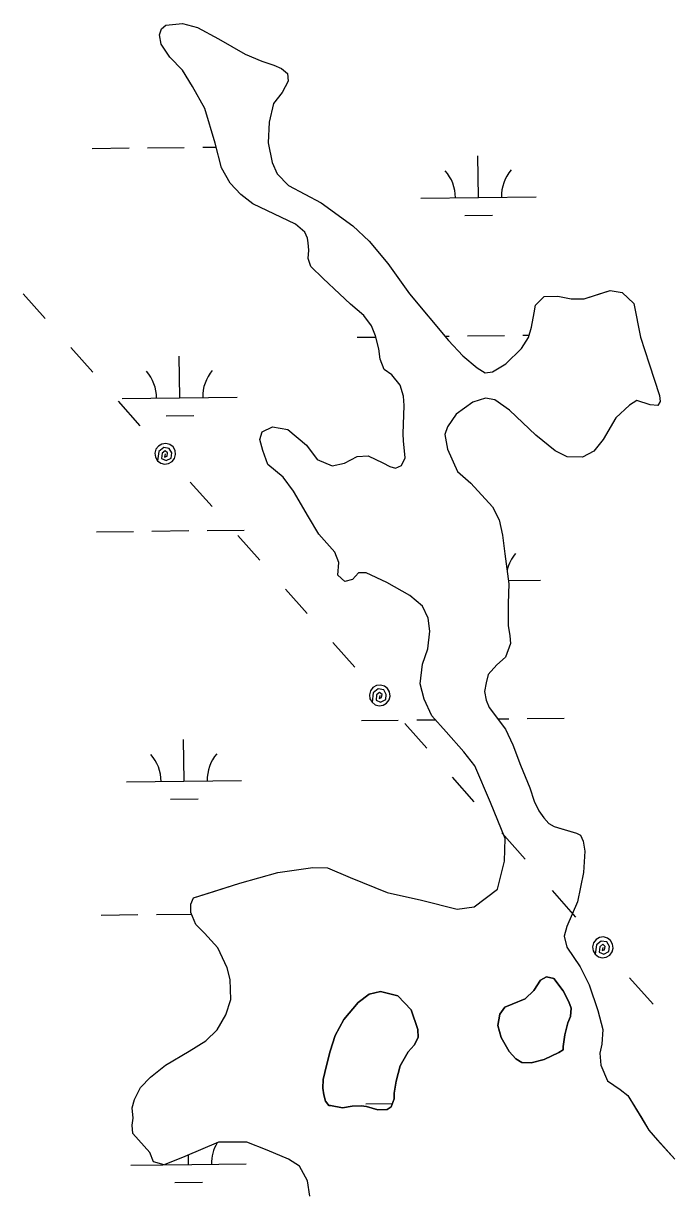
# Model space of a CAD drawing. Extents: x 3684037 to 3722149, y 433263 to 459021.
# Drawn here: x 3688787 to 3689348, y 454742 to 455755 of the extents above; entities that cross this region are included whole.
import ezdxf

# ---------------------------------------------------------------- set-up
doc = ezdxf.new("R2010")
doc.units = 0
for name, color, linetype in [('V-TOPO-SHOR', 7, 'Continuous'), ('V-UTIL-LINE', 7, 'Continuous'), ('V-WETL-SWMP', 7, 'Continuous')]:
    doc.layers.add(name, color=color, linetype=linetype)

msp = doc.modelspace()

# ---------------------------------------------------------------- linework, layer by layer
at = {"layer": 'V-TOPO-SHOR'}
for points in [[(3689116.5, 455398.4), (3689117.3, 455423), (3689116.8, 455431.1), (3689113.9, 455440.6), (3689106.7, 455449.5), (3689100, 455454.2), (3689096.6, 455463.2), (3689095.2, 455472.2), (3689092.3, 455483.5), (3689088.9, 455492.1), (3689082.2, 455501), (3689070.8, 455510.9), (3689061.2, 455519.8), (3689046.9, 455533), (3689036.4, 455543.4), (3689034, 455550.5), (3689034.4, 455557.6), (3689033.9, 455564.2), (3689033.4, 455568), (3689031, 455573.2), (3689022.9, 455580.3), (3688985.8, 455598), (3688975.4, 455606), (3688966.3, 455615.9), (3688958.6, 455629.2), (3688953.3, 455650.5), (3688944.1, 455680.7), (3688933.5, 455699.6), (3688924.9, 455713.8), (3688913.9, 455725.1), (3688906.3, 455736.4), (3688904.8, 455744.5), (3688906.7, 455749.7), (3688910.5, 455753), (3688924.7, 455754.5), (3688938, 455750.8), (3688956, 455741), (3688979.3, 455727.9), (3688993.6, 455721.8), (3689004, 455718.1), (3689010.7, 455715.3), (3689015.9, 455711), (3689016.5, 455704.4), (3689011.3, 455694.4), (3689003.8, 455684.9), (3689000.1, 455668.8), (3688999.3, 455650.7), (3689002.7, 455633.7), (3689007, 455623.8), (3689017, 455613.9), (3689045.1, 455598.9), (3689072.7, 455578.7), (3689087, 455565.5), (3689103.2, 455546.2), (3689121.9, 455519.8), (3689155.8, 455479.2), (3689168.2, 455466), (3689180.6, 455455.7), (3689187.7, 455451.4), (3689193.9, 455452), (3689205.7, 455459.1), (3689219.3, 455472.5), (3689225.4, 455482), (3689227.8, 455491), (3689230.1, 455503.4), (3689231.4, 455510), (3689239, 455517.6), (3689250.8, 455517.7), (3689262.2, 455515.4), (3689273.6, 455515.5), (3689285.9, 455519.4), (3689296.3, 455522.7), (3689306.7, 455520.9), (3689316.7, 455511.5), (3689322.6, 455482.2), (3689329.9, 455459), (3689339, 455431.5), (3689339.5, 455426.3), (3689337.7, 455423), (3689331, 455423.4), (3689319.2, 455427.2), (3689313, 455423.3), (3689301.2, 455412.3), (3689290, 455393.3), (3689282, 455383.3), (3689272.1, 455378), (3689258.8, 455378.4), (3689248.3, 455383.6), (3689231.7, 455397.2), (3689208.8, 455418.9), (3689195.9, 455427.8), (3689187.9, 455429.2), (3689177, 455425.8), (3689162.4, 455415.3), (3689154.8, 455404.3), (3689152.5, 455397.7), (3689155, 455384.9), (3689163.6, 455365.5), (3689175.1, 455355.6), (3689194.1, 455334.9), (3689199.9, 455323.6)], [(3689178.7, 455110.1), (3689169.1, 455122.4), (3689153.9, 455139.8), (3689141.4, 455153.5), (3689134.7, 455168.2), (3689131.3, 455181.4), (3689133.1, 455198.5), (3689137.8, 455211.8), (3689139.6, 455227), (3689138.1, 455238.3), (3689133.3, 455248.7), (3689122.3, 455258.1), (3689102.3, 455269.4), (3689084.3, 455277.8), (3689077.6, 455277.8), (3689072.4, 455272), (3689065.8, 455270.1), (3689059.6, 455275.7), (3689060.5, 455286.7), (3689057.1, 455295.6), (3689043.3, 455311.2), (3689034.2, 455326.3), (3689021.3, 455348.5), (3689012.2, 455360.8), (3688998.8, 455371.6), (3688994.5, 455383.9), (3688992.1, 455393.3), (3688993.9, 455400), (3689002.9, 455404.3), (3689016.2, 455402), (3689032.4, 455388.4), (3689041.9, 455376.1), (3689054.8, 455370.5), (3689065.6, 455372.9), (3689076.5, 455378.7), (3689086, 455379.2), (3689098.8, 455373.2), (3689105, 455369.9), (3689109.8, 455368.5), (3689115, 455370.9), (3689118.2, 455377.5), (3689116.7, 455392.2), (3689116.5, 455398.4)], [(3689199.9, 455323.6), (3689202.8, 455310.3), (3689204.8, 455294.2), (3689208.3, 455268.2), (3689207.5, 455251.1), (3689207.6, 455232.1), (3689209.1, 455223.1), (3689209.6, 455216.5), (3689205.4, 455204.6), (3689197.8, 455197.9), (3689190.3, 455189.4), (3689188.5, 455182.2), (3689187.1, 455174.6), (3689188.6, 455167.1), (3689191, 455160.9), (3689205.3, 455142.1), (3689211.6, 455128.4), (3689218.3, 455110.9), (3689226.5, 455091), (3689230.3, 455079.7), (3689234.2, 455071.1), (3689238.5, 455065), (3689242.8, 455060.3), (3689247.6, 455057.5), (3689254.2, 455055.6), (3689267, 455051.9), (3689270.3, 455050), (3689272.7, 455044.8), (3689274.2, 455036.3), (3689272.9, 455017.8), (3689267.9, 454992.2), (3689258.5, 454970.8), (3689256.2, 454962.3), (3689258.6, 454952.8), (3689270.1, 454935.8), (3689277.8, 454920.2), (3689285.5, 454898), (3689289.9, 454881.4), (3689289, 454868.6), (3689287.2, 454861), (3689288.2, 454850.6), (3689294, 454836.9), (3689304.9, 454829.4), (3689311.6, 454824.2), (3689323.6, 454804.4), (3689329.8, 454794), (3689337.4, 454785.5), (3689352.2, 454769)], [(3689035.5, 454736.7), (3689033.5, 454750), (3689026.4, 454762.7), (3689016.8, 454768.8), (3688998.3, 454776.8), (3688980.7, 454783.8), (3688956.1, 454783.6), (3688926.8, 454771.1), (3688908.8, 454763.9), (3688899.8, 454766.7), (3688896.4, 454774.7), (3688881.6, 454791.2), (3688881.1, 454798.3), (3688882, 454804.5), (3688881, 454813.5), (3688883.3, 454820.6), (3688888.5, 454831), (3688897, 454840.1), (3688910.2, 454850.6), (3688930.5, 454862.6), (3688945.1, 454871.7), (3688955, 454881.2), (3688962.5, 454894.1), (3688966.7, 454907.4), (3688966.1, 454924.9), (3688963.7, 454934.8), (3688955.5, 454952.3), (3688944, 454965), (3688936.4, 454972.6), (3688932.1, 454983), (3688932, 454990.1), (3688934.4, 454995.8), (3688952.8, 455001.6), (3688974.6, 455008.4), (3689007.7, 455017.6), (3689038, 455022), (3689050.8, 455021.7), (3689070.3, 455013.2), (3689102.6, 455000.2), (3689132.5, 454993.7), (3689163.4, 454985.9), (3689178, 454987.9), (3689198.3, 455003.1), (3689204.3, 455027.4), (3689205.1, 455047.3), (3689192.2, 455078.5), (3689178.7, 455110.1)], [(3689255.4, 454866.7), (3689256.7, 454876.7), (3689259.5, 454887.1), (3689261.8, 454892.8), (3689262.2, 454899.9), (3689260.3, 454905.5), (3689255.5, 454914.9), (3689247.4, 454925.7), (3689240.8, 454927.1), (3689235.6, 454924.3), (3689230, 454915.2), (3689222.5, 454908.1), (3689211.2, 454903.3), (3689204.6, 454900.9), (3689200.4, 454894.7), (3689198.5, 454884.8), (3689201.4, 454874.4), (3689208.6, 454862.2), (3689214.3, 454856.1), (3689219.5, 454852.8), (3689227.6, 454852.4), (3689238.9, 454855.3), (3689251.6, 454861.5), (3689255.4, 454863.9), (3689255.4, 454866.7)], [(3689105.9, 454814.3), (3689108.7, 454821.4), (3689108.6, 454826.1), (3689110.5, 454836.5), (3689113.7, 454849.8), (3689120.7, 454862.1), (3689125.9, 454867.8), (3689129.6, 454874.4), (3689129.1, 454881.5), (3689123.3, 454898.5), (3689111.9, 454910.7), (3689096.7, 454914.4), (3689086.8, 454912), (3689077.4, 454904.8), (3689064.8, 454890.1), (3689057.3, 454876.3), (3689053.1, 454862.6), (3689049.9, 454850.3), (3689047.1, 454838), (3689046.7, 454830.4), (3689047.7, 454824.8), (3689049.1, 454819.1), (3689052, 454815.4), (3689053.4, 454815.4), (3689063.8, 454813.5), (3689072.3, 454815), (3689079.9, 454815.1), (3689084.6, 454814.6), (3689094.5, 454811.8), (3689102.6, 454811.9), (3689105.9, 454814.3)]]:
    msp.add_lwpolyline(points, dxfattribs=at)
at = {"layer": 'V-UTIL-LINE'}
for points in [[(3688805.6, 455498.3), (3688786.6, 455519.7)], [(3688846.9, 455451.9), (3688827.9, 455473.2)], [(3688888.1, 455405.4), (3688869.2, 455426.8)], [(3688909.9, 455381), (3688909.2, 455378.2), (3688911.4, 455379), (3688911.9, 455381.7), (3688909.8, 455383.7), (3688907.1, 455381.5), (3688906.7, 455376.9), (3688910.6, 455375.1), (3688915, 455377.3), (3688915.5, 455381.8), (3688913.3, 455385.7), (3688908.6, 455386.5), (3688904.2, 455383.1), (3688903.1, 455375), (3688905.9, 455372.9), (3688909.3, 455372), (3688912.8, 455372.5), (3688915.9, 455374.2), (3688918, 455377), (3688918.9, 455380.4), (3688918.4, 455383.9), (3688916.6, 455386.9), (3688913.8, 455389.1), (3688910.4, 455390), (3688906.9, 455389.5), (3688903.9, 455387.7), (3688901.8, 455384.9), (3688900.9, 455381.5), (3688901.4, 455378), (3688903.1, 455375)], [(3688950.6, 455335.2), (3688931.6, 455356.5)], [(3688991.9, 455288.7), (3688972.9, 455310)], [(3689033.1, 455242.3), (3689014.2, 455263.6)], [(3689074.4, 455195.8), (3689055.4, 455217.2)], [(3689096.1, 455171.3), (3689095.5, 455168.6), (3689097.6, 455169.4), (3689098.2, 455172.1), (3689096, 455174), (3689093.4, 455171.9), (3689093, 455167.2), (3689096.9, 455165.5), (3689101.3, 455167.7), (3689101.8, 455172.2), (3689099.6, 455176.1), (3689094.8, 455176.9), (3689090.5, 455173.5), (3689089.4, 455165.4), (3689092.2, 455163.2), (3689095.6, 455162.4), (3689099.1, 455162.8), (3689102.1, 455164.6), (3689104.2, 455167.4), (3689105.1, 455170.8), (3689104.6, 455174.3), (3689102.9, 455177.3), (3689100.1, 455179.4), (3689096.7, 455180.3), (3689093.2, 455179.9), (3689090.2, 455178.1), (3689088, 455175.3), (3689087.2, 455171.9), (3689087.6, 455168.4), (3689089.4, 455165.4)], [(3689136.9, 455125.5), (3689117.9, 455146.9)], [(3689178.1, 455079.1), (3689159.2, 455100.4)], [(3689222.3, 455029.1), (3689202, 455052)], [(3689266.5, 454979), (3689246.2, 455002)], [(3689289.8, 454952.7), (3689289.1, 454949.9), (3689291.3, 454950.7), (3689291.9, 454953.4), (3689289.7, 454955.4), (3689287.1, 454953.2), (3689286.7, 454948.6), (3689290.6, 454946.8), (3689295, 454949), (3689295.5, 454953.5), (3689293.3, 454957.4), (3689288.5, 454958.2), (3689284.2, 454954.8), (3689283.1, 454946.7), (3689285.9, 454944.6), (3689289.3, 454943.7), (3689292.8, 454944.2), (3689295.8, 454945.9), (3689297.9, 454948.7), (3689298.8, 454952.1), (3689298.3, 454955.6), (3689296.6, 454958.6), (3689293.8, 454960.8), (3689290.4, 454961.7), (3689286.9, 454961.2), (3689283.9, 454959.4), (3689281.7, 454956.6), (3689280.8, 454953.2), (3689281.3, 454949.7), (3689283.1, 454946.7)], [(3689333.4, 454903.3), (3689313.1, 454926.3)]]:
    msp.add_lwpolyline(points, dxfattribs=at)
at = {"layer": 'V-WETL-SWMP'}
for p, q in [((3688910.5, 455753), (3688924.7, 455754.5)), ((3688924.7, 455754.5), (3688938, 455750.8)), ((3688904.8, 455744.5), (3688906.7, 455749.7)), ((3688906.3, 455736.4), (3688904.8, 455744.5)), ((3688906.7, 455749.7), (3688910.5, 455753)), ((3688938, 455750.8), (3688956, 455741)), ((3688913.9, 455725.1), (3688906.3, 455736.4)), ((3688956, 455741), (3688979.3, 455727.9)), ((3688924.9, 455713.8), (3688913.9, 455725.1)), ((3688979.3, 455727.9), (3688993.6, 455721.8)), ((3688933.5, 455699.6), (3688924.9, 455713.8)), ((3688993.6, 455721.8), (3689004, 455718.1)), ((3689004, 455718.1), (3689010.7, 455715.3)), ((3689010.7, 455715.3), (3689015.9, 455711)), ((3689016.5, 455704.4), (3689011.3, 455694.4)), ((3689015.9, 455711), (3689016.5, 455704.4)), ((3688944.1, 455680.7), (3688933.5, 455699.6)), ((3689011.3, 455694.4), (3689003.8, 455684.9)), ((3689003.8, 455684.9), (3689000.1, 455668.8)), ((3688953.3, 455650.5), (3688944.1, 455680.7)), ((3689000.1, 455668.8), (3688999.3, 455650.7)), ((3688846.4, 455646), (3688878.4, 455646.4)), ((3688894.4, 455646.5), (3688926.4, 455646.9)), ((3688942.4, 455647.1), (3688954.1, 455647.2)), ((3688958.6, 455629.2), (3688953.3, 455650.5)), ((3688999.3, 455650.7), (3689002.7, 455633.7)), ((3689002.7, 455633.7), (3689007, 455623.8)), ((3689181.8, 455603.5), (3689181.4, 455639.5)), ((3688966.3, 455615.9), (3688958.6, 455629.2)), ((3689007, 455623.8), (3689017, 455613.9)), ((3688975.4, 455606), (3688966.3, 455615.9)), ((3689017, 455613.9), (3689045.1, 455598.9)), ((3688985.8, 455598), (3688975.4, 455606)), ((3689131.8, 455602.9), (3689231.8, 455604)), ((3689022.9, 455580.3), (3688985.8, 455598)), ((3689045.1, 455598.9), (3689072.7, 455578.7)), ((3689170, 455587.9), (3689194, 455588.2)), ((3689031, 455573.2), (3689022.9, 455580.3)), ((3689033.4, 455568), (3689031, 455573.2)), ((3689072.7, 455578.7), (3689087, 455565.5)), ((3689033.9, 455564.2), (3689033.4, 455568)), ((3689034.4, 455557.6), (3689033.9, 455564.2)), ((3689087, 455565.5), (3689103.2, 455546.2)), ((3689034, 455550.5), (3689034.4, 455557.6)), ((3689036.4, 455543.4), (3689034, 455550.5)), ((3689046.9, 455533), (3689036.4, 455543.4)), ((3689103.2, 455546.2), (3689121.9, 455519.8)), ((3689061.2, 455519.8), (3689046.9, 455533)), ((3689273.6, 455515.5), (3689296.3, 455522.7)), ((3689296.3, 455522.7), (3689306.7, 455520.9)), ((3689070.8, 455510.9), (3689061.2, 455519.8)), ((3689121.9, 455519.8), (3689155.8, 455479.2)), ((3689231.4, 455510), (3689239, 455517.6)), ((3689239, 455517.6), (3689250.8, 455517.7)), ((3689250.8, 455517.7), (3689262.2, 455515.4)), ((3689262.2, 455515.4), (3689273.6, 455515.5)), ((3689306.7, 455520.9), (3689316.7, 455511.5)), ((3689316.7, 455511.5), (3689322.6, 455482.2)), ((3689082.2, 455501), (3689070.8, 455510.9)), ((3689088.9, 455492.1), (3689082.2, 455501)), ((3689227.8, 455491), (3689230.1, 455503.4)), ((3689230.1, 455503.4), (3689231.4, 455510)), ((3689092.3, 455483.5), (3689088.9, 455492.1)), ((3689225.4, 455482), (3689227.8, 455491)), ((3689076.4, 455482.2), (3689092.6, 455482.3)), ((3689095.2, 455472.2), (3689092.3, 455483.5)), ((3689152.6, 455483), (3689156.4, 455483.1)), ((3689172.4, 455483.3), (3689204.4, 455483.6)), ((3689219.3, 455472.5), (3689225.4, 455482)), ((3689220.4, 455483.8), (3689225.9, 455483.9)), ((3689322.6, 455482.2), (3689329.9, 455459)), ((3689096.6, 455463.2), (3689095.2, 455472.2)), ((3689155.8, 455479.2), (3689168.2, 455466)), ((3689205.7, 455459.1), (3689219.3, 455472.5)), ((3688922.4, 455429.6), (3688922, 455465.6)), ((3689100, 455454.2), (3689096.6, 455463.2)), ((3689168.2, 455466), (3689180.6, 455455.7)), ((3689106.7, 455449.5), (3689100, 455454.2)), ((3689180.6, 455455.7), (3689187.7, 455451.4)), ((3689187.7, 455451.4), (3689193.9, 455452)), ((3689193.9, 455452), (3689205.7, 455459.1)), ((3689329.9, 455459), (3689339, 455431.5)), ((3689113.9, 455440.6), (3689106.7, 455449.5)), ((3689116.8, 455431.1), (3689113.9, 455440.6)), ((3688872.4, 455429), (3688972.4, 455430.2)), ((3689117.3, 455423), (3689116.8, 455431.1)), ((3689339, 455431.5), (3689339.5, 455426.3)), ((3689116.5, 455398.4), (3689117.3, 455423)), ((3689177, 455425.8), (3689162.4, 455415.3)), ((3689187.9, 455429.2), (3689177, 455425.8)), ((3689195.9, 455427.8), (3689187.9, 455429.2)), ((3689208.8, 455418.9), (3689195.9, 455427.8)), ((3689313, 455423.3), (3689301.2, 455412.3)), ((3689319.2, 455427.2), (3689313, 455423.3)), ((3689331, 455423.4), (3689319.2, 455427.2)), ((3689337.7, 455423), (3689331, 455423.4)), ((3689339.5, 455426.3), (3689337.7, 455423)), ((3688910.6, 455414), (3688934.6, 455414.3)), ((3689162.4, 455415.3), (3689154.8, 455404.3)), ((3689231.7, 455397.2), (3689208.8, 455418.9)), ((3689301.2, 455412.3), (3689290, 455393.3)), ((3688992.1, 455393.3), (3688993.9, 455400)), ((3688993.9, 455400), (3689002.9, 455404.3)), ((3689002.9, 455404.3), (3689016.2, 455402)), ((3689016.2, 455402), (3689032.4, 455388.4)), ((3689154.8, 455404.3), (3689152.5, 455397.7)), ((3688994.5, 455383.9), (3688992.1, 455393.3)), ((3689116.7, 455392.2), (3689116.5, 455398.4)), ((3689118.2, 455377.5), (3689116.7, 455392.2)), ((3689152.5, 455397.7), (3689155, 455384.9)), ((3689248.3, 455383.6), (3689231.7, 455397.2)), ((3689290, 455393.3), (3689282, 455383.3)), ((3688998.8, 455371.6), (3688994.5, 455383.9)), ((3689032.4, 455388.4), (3689041.9, 455376.1)), ((3689155, 455384.9), (3689163.6, 455365.5)), ((3689258.8, 455378.4), (3689248.3, 455383.6)), ((3689282, 455383.3), (3689272.1, 455378)), ((3689012.2, 455360.8), (3688998.8, 455371.6)), ((3689041.9, 455376.1), (3689054.8, 455370.5)), ((3689054.8, 455370.5), (3689065.6, 455372.9)), ((3689065.6, 455372.9), (3689076.5, 455378.7)), ((3689076.5, 455378.7), (3689086, 455379.2)), ((3689086, 455379.2), (3689098.8, 455373.2)), ((3689098.8, 455373.2), (3689105, 455369.9)), ((3689105, 455369.9), (3689109.8, 455368.5)), ((3689109.8, 455368.5), (3689115, 455370.9)), ((3689115, 455370.9), (3689118.2, 455377.5)), ((3689272.1, 455378), (3689258.8, 455378.4)), ((3689021.3, 455348.5), (3689012.2, 455360.8)), ((3689163.6, 455365.5), (3689175.1, 455355.6)), ((3689175.1, 455355.6), (3689194.1, 455334.9)), ((3689034.2, 455326.3), (3689021.3, 455348.5)), ((3689194.1, 455334.9), (3689199.9, 455323.6)), ((3689043.3, 455311.2), (3689034.2, 455326.3)), ((3689199.9, 455323.6), (3689202.8, 455310.3)), ((3688850.3, 455313.3), (3688882.3, 455313.7)), ((3688898.3, 455313.9), (3688930.3, 455314.3)), ((3688946.3, 455314.5), (3688978.3, 455314.8)), ((3689057.1, 455295.6), (3689043.3, 455311.2)), ((3689202.8, 455310.3), (3689204.8, 455294.2)), ((3689060.5, 455286.7), (3689057.1, 455295.6)), ((3689204.8, 455294.2), (3689208.3, 455268.2)), ((3689059.6, 455275.7), (3689060.5, 455286.7)), ((3689065.8, 455270.1), (3689059.6, 455275.7)), ((3689072.4, 455272), (3689065.8, 455270.1)), ((3689077.6, 455277.8), (3689072.4, 455272)), ((3689084.3, 455277.8), (3689077.6, 455277.8)), ((3689102.3, 455269.4), (3689084.3, 455277.8)), ((3689122.3, 455258.1), (3689102.3, 455269.4)), ((3689207.9, 455271.1), (3689235.7, 455271.4)), ((3689133.3, 455248.7), (3689122.3, 455258.1)), ((3689208.3, 455268.2), (3689207.5, 455251.1)), ((3689138.1, 455238.3), (3689133.3, 455248.7)), ((3689207.5, 455251.1), (3689207.6, 455232.1)), ((3689139.6, 455227), (3689138.1, 455238.3)), ((3689207.6, 455232.1), (3689209.1, 455223.1)), ((3689137.8, 455211.8), (3689139.6, 455227)), ((3689209.1, 455223.1), (3689209.6, 455216.5)), ((3689133.1, 455198.5), (3689137.8, 455211.8)), ((3689209.6, 455216.5), (3689205.4, 455204.6)), ((3689131.3, 455181.4), (3689133.1, 455198.5)), ((3689197.8, 455197.9), (3689190.3, 455189.4)), ((3689205.4, 455204.6), (3689197.8, 455197.9)), ((3689190.3, 455189.4), (3689188.5, 455182.2)), ((3689134.7, 455168.2), (3689131.3, 455181.4)), ((3689188.5, 455182.2), (3689187.1, 455174.6)), ((3689141.4, 455153.5), (3689134.7, 455168.2)), ((3689187.1, 455174.6), (3689188.6, 455167.1)), ((3689188.6, 455167.1), (3689191, 455160.9)), ((3689191, 455160.9), (3689205.3, 455142.1)), ((3689080.2, 455149.5), (3689112.2, 455149.9)), ((3689128.2, 455150.1), (3689144.4, 455150.2)), ((3689153.9, 455139.8), (3689141.4, 455153.5)), ((3689198.6, 455150.9), (3689208.2, 455151)), ((3689224.2, 455151.2), (3689256.2, 455151.5)), ((3689169.1, 455122.4), (3689153.9, 455139.8)), ((3689205.3, 455142.1), (3689211.6, 455128.4)), ((3688926.2, 455097), (3688925.8, 455133)), ((3689211.6, 455128.4), (3689218.3, 455110.9)), ((3689178.7, 455110.1), (3689169.1, 455122.4)), ((3689192.2, 455078.5), (3689178.7, 455110.1)), ((3689218.3, 455110.9), (3689226.5, 455091)), ((3688876.2, 455096.4), (3688976.2, 455097.5)), ((3689226.5, 455091), (3689230.3, 455079.7)), ((3688914.4, 455081.4), (3688938.4, 455081.7)), ((3689205.1, 455047.3), (3689192.2, 455078.5)), ((3689230.3, 455079.7), (3689234.2, 455071.1)), ((3689234.2, 455071.1), (3689238.5, 455065)), ((3689238.5, 455065), (3689242.8, 455060.3)), ((3689242.8, 455060.3), (3689247.6, 455057.5)), ((3689247.6, 455057.5), (3689267, 455051.9)), ((3689204.3, 455027.4), (3689205.1, 455047.3)), ((3689267, 455051.9), (3689270.3, 455050)), ((3689270.3, 455050), (3689272.8, 455044.8)), ((3689272.8, 455044.8), (3689274.2, 455036.3)), ((3689274.2, 455036.3), (3689272.9, 455017.8)), ((3689198.3, 455003.1), (3689204.3, 455027.4)), ((3688974.6, 455008.4), (3689007.7, 455017.6)), ((3689007.7, 455017.6), (3689038, 455022)), ((3689038, 455022), (3689050.8, 455021.6)), ((3689050.8, 455021.6), (3689070.3, 455013.2)), ((3689272.9, 455017.8), (3689267.9, 454992.2)), ((3688934.4, 454995.8), (3688974.6, 455008.4)), ((3689070.3, 455013.2), (3689102.6, 455000.2)), ((3688932, 454990.1), (3688934.4, 454995.8)), ((3689102.6, 455000.2), (3689132.5, 454993.7)), ((3689178, 454987.9), (3689198.3, 455003.1)), ((3688932.1, 454983), (3688932, 454990.1)), ((3689132.5, 454993.7), (3689163.4, 454985.9)), ((3689163.4, 454985.9), (3689178, 454987.9)), ((3689267.9, 454992.2), (3689258.5, 454970.8)), ((3688854.2, 454980.7), (3688886.2, 454981.1)), ((3688902.2, 454981.2), (3688932.7, 454981.6)), ((3688936.4, 454972.6), (3688932.1, 454983)), ((3688944, 454965), (3688936.4, 454972.6)), ((3688955.5, 454952.3), (3688944, 454965)), ((3689258.5, 454970.8), (3689256.2, 454962.3)), ((3689256.2, 454962.3), (3689258.6, 454952.8)), ((3688963.7, 454934.8), (3688955.5, 454952.3)), ((3689258.6, 454952.8), (3689270.1, 454935.8)), ((3688966.1, 454924.9), (3688963.7, 454934.8)), ((3689270.1, 454935.8), (3689277.8, 454920.2)), ((3688966.7, 454907.4), (3688966.1, 454924.9)), ((3689277.8, 454920.2), (3689285.5, 454898)), ((3688962.5, 454894.1), (3688966.7, 454907.4)), ((3688955, 454881.2), (3688962.5, 454894.1)), ((3689285.5, 454898), (3689289.9, 454881.4)), ((3688945.1, 454871.7), (3688955, 454881.2)), ((3689289.9, 454881.4), (3689289, 454868.6)), ((3688930.5, 454862.6), (3688945.1, 454871.7)), ((3689289, 454868.6), (3689287.2, 454861)), ((3688910.2, 454850.6), (3688930.5, 454862.6)), ((3689287.2, 454861), (3689288.2, 454850.6)), ((3688897, 454840.1), (3688910.2, 454850.6)), ((3689288.2, 454850.6), (3689294, 454836.9)), ((3688888.5, 454831), (3688897, 454840.1)), ((3689294, 454836.9), (3689304.9, 454829.4)), ((3688883.3, 454820.6), (3688888.5, 454831)), ((3689304.9, 454829.4), (3689311.6, 454824.2)), ((3689311.6, 454824.2), (3689329.8, 454794)), ((3688881, 454813.5), (3688883.3, 454820.6)), ((3688882, 454804.5), (3688881, 454813.5)), ((3689084.1, 454816.8), (3689107, 454817.1)), ((3688881.1, 454798.3), (3688882, 454804.5)), ((3688881.6, 454791.2), (3688881.1, 454798.3)), ((3689329.8, 454794), (3689352.2, 454769)), ((3688896.4, 454774.7), (3688881.6, 454791.2)), ((3688956.1, 454783.6), (3688926.8, 454771.1)), ((3688980.7, 454783.8), (3688956.1, 454783.6)), ((3688998.3, 454776.8), (3688980.7, 454783.8)), ((3688899.8, 454766.7), (3688896.4, 454774.7)), ((3688930.1, 454764.3), (3688930, 454772.5)), ((3689016.8, 454768.8), (3688998.3, 454776.8)), ((3688880.1, 454763.7), (3688908.2, 454764.1)), ((3688908.8, 454763.9), (3688899.8, 454766.7)), ((3688926.8, 454771.1), (3688908.8, 454763.9)), ((3688909.3, 454764.1), (3688980.1, 454764.9)), ((3689026.4, 454762.7), (3689016.8, 454768.8)), ((3689033.5, 454750), (3689026.4, 454762.7)), ((3688918.3, 454748.7), (3688942.3, 454749)), ((3689035.5, 454736.7), (3689033.5, 454750))]:
    msp.add_line(p, q, dxfattribs=at)
for points in [[(3689255.4, 454866.7), (3689255.4, 454863.9), (3689251.6, 454861.5), (3689238.9, 454855.3), (3689227.6, 454852.4), (3689219.5, 454852.8), (3689214.3, 454856.1), (3689208.6, 454862.2), (3689201.4, 454874.4), (3689198.5, 454884.8), (3689200.4, 454894.7), (3689204.6, 454900.9), (3689211.2, 454903.3), (3689222.5, 454908.1), (3689230, 454915.2), (3689235.6, 454924.3), (3689240.8, 454927.1), (3689247.4, 454925.7), (3689255.5, 454914.9), (3689260.3, 454905.5), (3689262.2, 454899.9), (3689261.8, 454892.8), (3689259.5, 454887.1), (3689256.7, 454876.7)], [(3689105.9, 454814.3), (3689102.6, 454811.9), (3689094.5, 454811.8), (3689084.6, 454814.6), (3689079.9, 454815.1), (3689072.3, 454815), (3689063.8, 454813.5), (3689053.4, 454815.4), (3689052, 454815.4), (3689049.1, 454819.1), (3689047.7, 454824.8), (3689046.7, 454830.4), (3689047.1, 454838), (3689049.9, 454850.3), (3689053.1, 454862.6), (3689057.3, 454876.3), (3689064.8, 454890.1), (3689077.4, 454904.8), (3689086.8, 454912), (3689096.7, 454914.4), (3689111.9, 454910.7), (3689123.3, 454898.5), (3689129.1, 454881.5), (3689129.6, 454874.4), (3689125.9, 454867.8), (3689120.7, 454862.1), (3689113.7, 454849.8), (3689110.5, 454836.5), (3689108.6, 454826.1), (3689108.7, 454821.4)]]:
    msp.add_lwpolyline(points, close=True, dxfattribs=at)
for centre, start, end in [((3689126.6, 455603.3), 359.8949, 41.4385), ((3689237, 455604.6), 139.8949, 181.4385), ((3688867.1, 455429.4), 359.8949, 41.4385), ((3688977.6, 455430.7), 139.8949, 181.4385), ((3689240.9, 455271.9), 139.8949, 166.2), ((3688871, 455096.8), 359.8949, 41.4385), ((3688981.5, 455098.1), 139.8949, 181.4385), ((3688985.3, 454765.4), 149.968, 181.4385), ((3688874.9, 454764.1), 359.8949, 0.4124)]:
    msp.add_arc(centre, 35.2, start, end, dxfattribs=at)

doc.saveas('drawing.dxf')
